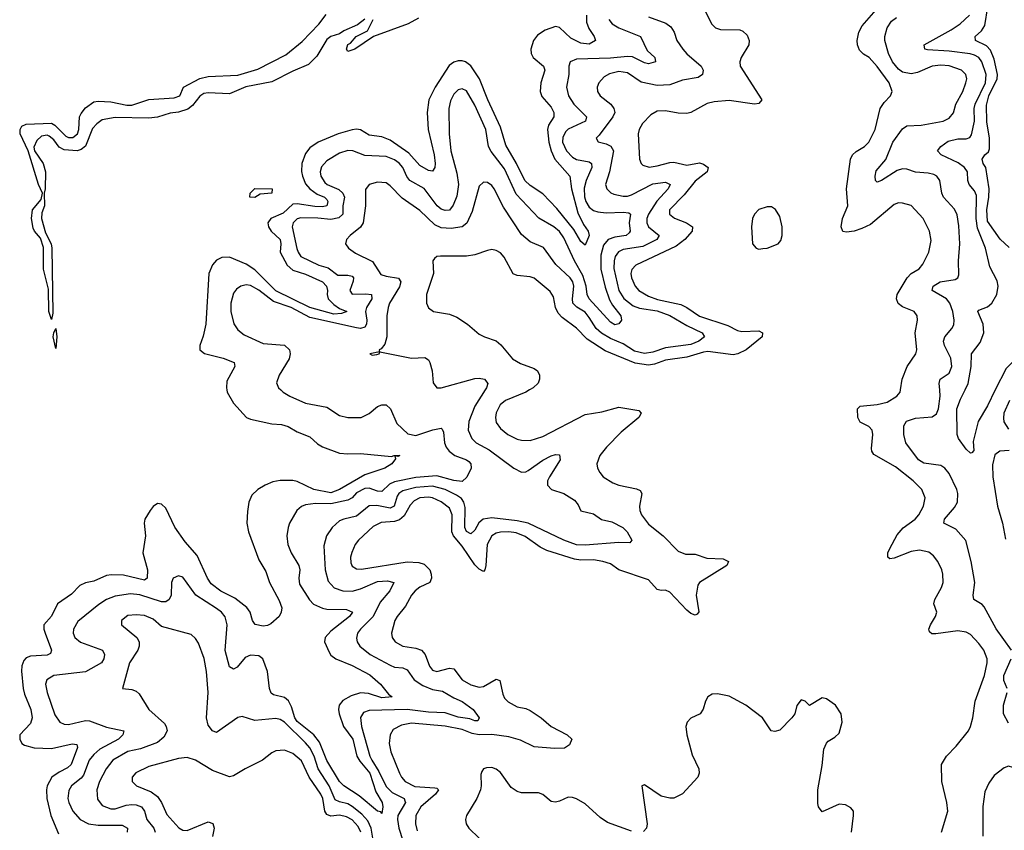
# Model space of a CAD drawing. Header units: inches. Extents: x 1843162 to 1959474, y 907081 to 1016326.
# Tile 509 of 656: x 1891520 to 1896170, y 1007919 to 1011749. Entities that reach past the tile are written whole.
import ezdxf

# ---------------------------------------------------------------- set-up
doc = ezdxf.new("R2010")
doc.units = ezdxf.units.IN
doc.header["$MEASUREMENT"] = 0
doc.layers.add('B8090', color=7, linetype='Continuous')
doc.layers.add('B8091', color=7, linetype='Continuous')

msp = doc.modelspace()

# ---------------------------------------------------------------- linework, layer by layer
at = {"layer": 'B8090', "color": 5}
for points, elevation in [([(1892498, 1010000), (1892499.7, 1009990), (1892530, 1009936.9), (1892590.2, 1009870), (1892610, 1009861), (1892710, 1009839.1), (1892756.2, 1009836.2), (1892787.9, 1009827.9), (1892830, 1009802.2), (1892890, 1009777.8), (1892925.6, 1009745.6), (1892950, 1009731.5), (1893030, 1009701.6), (1893070, 1009697.4), (1893130, 1009699.4), (1893275.1, 1009684.9), (1893288, 1009690), (1893314.8, 1009690), (1893305.2, 1009685.2), (1893291.3, 1009688.7), (1893294.8, 1009674.8), (1893278, 1009650), (1893243.8, 1009630), (1893150, 1009598.5), (1893030.9, 1009530), (1892990, 1009513.8), (1892909.4, 1009529.4), (1892830, 1009567.4), (1892810, 1009572.8), (1892750, 1009572.2), (1892714.7, 1009565.3), (1892678.7, 1009550), (1892644.6, 1009530), (1892616.6, 1009503.4), (1892601.5, 1009470), (1892595.1, 1009424.9), (1892593, 1009370), (1892600.1, 1009330), (1892650, 1009197.4), (1892681.7, 1009141.7), (1892699.2, 1009090), (1892745.3, 1009005.3), (1892757.1, 1008970), (1892754.8, 1008950), (1892745, 1008930), (1892705.6, 1008894.4), (1892690, 1008886.5), (1892670, 1008884.2), (1892632.3, 1008892.3), (1892619.5, 1008910), (1892608.4, 1008950), (1892592.1, 1008972.1), (1892535.8, 1009015.8), (1892469.7, 1009049.7), (1892424.5, 1009084.5), (1892407.3, 1009110), (1892357.3, 1009217.3), (1892301.8, 1009281.8), (1892252.2, 1009352.2), (1892210, 1009441), (1892190, 1009459.8), (1892170, 1009463.9), (1892150, 1009449.7), (1892135.8, 1009430), (1892111.5, 1009390), (1892107.1, 1009370), (1892114.2, 1009310), (1892101.9, 1009230), (1892124, 1009150), (1892122.6, 1009110), (1892110, 1009101.5), (1892010, 1009124.8), (1891953.3, 1009126.7), (1891930, 1009123), (1891870, 1009095.8), (1891830, 1009088.1), (1891803.3, 1009076.7), (1891764.3, 1009035.7), (1891697.7, 1008990), (1891669.6, 1008930.4), (1891634.4, 1008890), (1891633.8, 1008870), (1891639.3, 1008850), (1891670.2, 1008770), (1891665.1, 1008754.9), (1891650, 1008746.9), (1891570, 1008742.7), (1891550, 1008734), (1891538.9, 1008721.1), (1891530, 1008697), (1891528.3, 1008671.7), (1891536.5, 1008590), (1891543, 1008563), (1891573.1, 1008490), (1891579.2, 1008450), (1891570, 1008424.5), (1891520.7, 1008370), (1891519.7, 1008350), (1891529.3, 1008330), (1891541.8, 1008321.8), (1891588.8, 1008308.8), (1891670, 1008305.9), (1891768.2, 1008328.2), (1891790, 1008324), (1891793.2, 1008310), (1891762.5, 1008230), (1891746.1, 1008213.9), (1891705.7, 1008194.3), (1891671.9, 1008170), (1891649.1, 1008130), (1891645.6, 1008110), (1891648.6, 1008070), (1891666.7, 1007990), (1891703.5, 1007903.5)], 420), ([(1892752.7, 1010000), (1892763.8, 1009990), (1892795.5, 1009970), (1892870, 1009937.6), (1892970, 1009918.8), (1893030, 1009878.5), (1893070, 1009870.2), (1893133.2, 1009870), (1893170, 1009888.9), (1893210, 1009921.3), (1893230, 1009930.2), (1893250, 1009930.2), (1893271.2, 1009911.2), (1893300.6, 1009840.6), (1893352.7, 1009792.7), (1893390, 1009784.2), (1893471.7, 1009811.7), (1893510, 1009818.7), (1893515.2, 1009815.2), (1893520.9, 1009800.9), (1893526.2, 1009750), (1893533.4, 1009730), (1893547.6, 1009710), (1893575.5, 1009690), (1893629.7, 1009669.7), (1893641.3, 1009661.3), (1893651, 1009650), (1893652.3, 1009630), (1893632.2, 1009587.8), (1893610, 1009567.5), (1893570, 1009571.4), (1893490, 1009593.7), (1893390, 1009585.6), (1893290, 1009566.5), (1893265.7, 1009554.3), (1893230, 1009520.8), (1893210, 1009522.1), (1893170, 1009536.5), (1893150, 1009534.6), (1893110, 1009513.8), (1893090, 1009490.8), (1893070, 1009478.7), (1892990, 1009461.6), (1892916.3, 1009463.7), (1892870, 1009457.8), (1892850.8, 1009449.2), (1892829.1, 1009430), (1892794, 1009370), (1892787.7, 1009350), (1892782, 1009310), (1892785.5, 1009270), (1892801.4, 1009230), (1892838.8, 1009170), (1892842.5, 1009150), (1892837.4, 1009110), (1892842, 1009082), (1892888.5, 1009008.5), (1892908.2, 1008988.2), (1892950, 1008969), (1892970, 1008964.6), (1893062.5, 1008962.5), (1893091.2, 1008950), (1893077.1, 1008930), (1892990, 1008860.4), (1892962.6, 1008830), (1892959.1, 1008810), (1892980.8, 1008760.8), (1892990, 1008747.3), (1893012.6, 1008730), (1893090, 1008698.2), (1893174.1, 1008654.1), (1893223.2, 1008610), (1893262, 1008562), (1893278.8, 1008550), (1893230, 1008545), (1893166.5, 1008566.5), (1893130, 1008568.9), (1893084.7, 1008555.3), (1893046.7, 1008533.3), (1893028.7, 1008510), (1893025.4, 1008490), (1893028, 1008470), (1893049.6, 1008409.6), (1893093.2, 1008350), (1893111.8, 1008270), (1893125.8, 1008245.8), (1893173.7, 1008190), (1893201.8, 1008101.8), (1893231.5, 1008050), (1893234.8, 1008030), (1893230, 1007999.3), (1893226, 1008006), (1893210, 1008009.8), (1893122.9, 1008082.9), (1893050, 1008129.4), (1893030, 1008150.5), (1892970, 1008249.8), (1892935.2, 1008335.2), (1892909.6, 1008370), (1892830, 1008433.5), (1892819.3, 1008450), (1892803.2, 1008503.2), (1892790, 1008530.4), (1892770, 1008546.6), (1892718.7, 1008558.7), (1892707.3, 1008567.3), (1892698.9, 1008590), (1892689.4, 1008670), (1892668, 1008730), (1892650, 1008743.2), (1892610, 1008746.2), (1892584.6, 1008735.4), (1892547.3, 1008690), (1892530, 1008681.3), (1892510, 1008691.8), (1892490, 1008768.7), (1892498.9, 1008890), (1892490, 1008928), (1892472.5, 1008950), (1892450, 1008967.4), (1892350.9, 1009030), (1892290, 1009115.4), (1892270, 1009121.7), (1892245.2, 1009110), (1892237.2, 1009090), (1892235.1, 1009030), (1892226.4, 1009010), (1892210, 1008998.1), (1892190, 1008999.2), (1892087.8, 1009032.2), (1892043.5, 1009036.5), (1891970, 1009026.1), (1891930, 1009009.9), (1891893.1, 1008986.9), (1891794.2, 1008905.8), (1891773.2, 1008870), (1891771.7, 1008850), (1891780.2, 1008830), (1891807.6, 1008807.6), (1891911.5, 1008770), (1891919.7, 1008750), (1891916.8, 1008730), (1891906.4, 1008710), (1891830, 1008667.6), (1891680.5, 1008650), (1891647.5, 1008630), (1891642.3, 1008610), (1891648.9, 1008570), (1891685.5, 1008465.5), (1891710.1, 1008430.1), (1891730, 1008420.6), (1891750, 1008419.5), (1891830, 1008437.6), (1891850, 1008436.9), (1891930, 1008407), (1892012.2, 1008390), (1892007.2, 1008370), (1891986.7, 1008350), (1891897.8, 1008302.2), (1891870, 1008277.7), (1891848.4, 1008250), (1891820.4, 1008179.6), (1891810, 1008166.3), (1891764, 1008130), (1891752.2, 1008107.8), (1891747.9, 1008070), (1891752, 1008050), (1891770, 1008009.2), (1891805, 1007970), (1891844.2, 1007950), (1891890, 1007943.8), (1892003.7, 1007943.7), (1892029.1, 1007930), (1892027.8, 1007910)], 440), ([(1893718.5, 1010000), (1893670, 1009922.5), (1893641.5, 1009850), (1893637.5, 1009810), (1893654.6, 1009770), (1893675.6, 1009750), (1893737.2, 1009717.2), (1893853.1, 1009630), (1893890, 1009611.1), (1893910, 1009612.7), (1893921.2, 1009618.8), (1893990, 1009667.8), (1894030, 1009688.6), (1894050, 1009694.8), (1894070, 1009692.8), (1894072.3, 1009670), (1894021.5, 1009590), (1894012.7, 1009570), (1894012.4, 1009550), (1894032.2, 1009530), (1894090, 1009510.2), (1894139.4, 1009479.4), (1894157.1, 1009457.1), (1894170, 1009429.2), (1894230, 1009414.7), (1894268.4, 1009388.4), (1894316.1, 1009376.1), (1894368.3, 1009350), (1894389.3, 1009330), (1894410.3, 1009289.7), (1894402, 1009278), (1894350, 1009278.5), (1894190, 1009265.9), (1894150, 1009268.4), (1894090, 1009289.9), (1893921.2, 1009370), (1893870, 1009380.9), (1893750, 1009395.5), (1893708.7, 1009390), (1893688.3, 1009371.7), (1893670, 1009337.7), (1893650, 1009320.2), (1893630, 1009331.6), (1893621.8, 1009350), (1893624.1, 1009444.1), (1893617.3, 1009470), (1893606.4, 1009486.4), (1893583.3, 1009503.3), (1893529.1, 1009529.1), (1893470, 1009545.1), (1893390, 1009539.6), (1893330, 1009523.1), (1893309.8, 1009510.2), (1893302.3, 1009497.7), (1893288.5, 1009451.5), (1893270, 1009441.3), (1893206, 1009454), (1893170, 1009452.5), (1893110, 1009403.5), (1893050.4, 1009390), (1893030, 1009380.8), (1892995.8, 1009350), (1892969, 1009311), (1892956.7, 1009263.3), (1892962, 1009150), (1892977, 1009097), (1893005.3, 1009065.3), (1893045.5, 1009050), (1893090, 1009048.7), (1893130, 1009060.1), (1893210, 1009094.7), (1893257.4, 1009097.4), (1893286.7, 1009090), (1893268.1, 1009050), (1893222.4, 1008997.6), (1893189.1, 1008930), (1893128.9, 1008870), (1893114.6, 1008850), (1893110, 1008827.3), (1893113.6, 1008810), (1893126.4, 1008790), (1893174.7, 1008750), (1893270, 1008699.6), (1893290, 1008690.6), (1893330, 1008686.5), (1893350, 1008677.5), (1893382.6, 1008630), (1893423.2, 1008603.2), (1893470, 1008585.1), (1893516.9, 1008576.9), (1893570, 1008545), (1893610, 1008527.5), (1893661.8, 1008490), (1893690.2, 1008450), (1893684, 1008436), (1893670, 1008436), (1893645.7, 1008445.7), (1893590, 1008454.7), (1893530, 1008473.7), (1893450, 1008476.9), (1893350.1, 1008489.9), (1893170, 1008485.2), (1893144.1, 1008475.9), (1893130, 1008452), (1893133.4, 1008410), (1893173.3, 1008270), (1893182.8, 1008250), (1893216.7, 1008196.7), (1893250, 1008126.9), (1893278.4, 1008098.4), (1893335.5, 1008070), (1893339.3, 1008059.3), (1893341.5, 1008050), (1893306.5, 1007990), (1893304.5, 1007970), (1893310.4, 1007930), (1893330, 1007871)], 460), ([(1893927.8, 1010000), (1893910.1, 1009989.9), (1893814.3, 1009950), (1893788.7, 1009930), (1893770, 1009891.5), (1893766.4, 1009870), (1893770, 1009846.7), (1893790, 1009818), (1893825.5, 1009790), (1893870, 1009767.9), (1893890, 1009762), (1893930, 1009761.6), (1893990, 1009780.1), (1894190, 1009883.5), (1894270, 1009896.3), (1894350, 1009918.4), (1894443.4, 1009903.4), (1894454.9, 1009890), (1894443.6, 1009870), (1894359.9, 1009800.1), (1894291, 1009730), (1894260.2, 1009690), (1894245.7, 1009650), (1894248.7, 1009630), (1894260.3, 1009610), (1894275.8, 1009590), (1894320.7, 1009560.7), (1894350, 1009550.2), (1894433.4, 1009533.4), (1894450, 1009524.4), (1894458.5, 1009510), (1894446.8, 1009450), (1894448.6, 1009430), (1894456.6, 1009410), (1894490, 1009365.8), (1894559.7, 1009310), (1894630, 1009238.9), (1894663.9, 1009223.9), (1894710, 1009224.1), (1894765.1, 1009205.1), (1894841.9, 1009201.9), (1894867.6, 1009190), (1894859.6, 1009170), (1894730.3, 1009090), (1894722.4, 1009077.6), (1894714.3, 1009030), (1894727.9, 1008952.1), (1894719.8, 1008940.2), (1894710, 1008936.1), (1894690, 1008943.9), (1894670, 1008958.8), (1894590, 1009044.8), (1894570, 1009053.2), (1894550, 1009052), (1894530, 1009057.8), (1894490, 1009103.2), (1894350, 1009149.9), (1894310, 1009177.7), (1894274.5, 1009190), (1894230, 1009197.3), (1894170, 1009196), (1894140.2, 1009200.2), (1894010, 1009241.4), (1893977.7, 1009257.7), (1893907.9, 1009307.9), (1893864.2, 1009324.2), (1893830, 1009329.5), (1893791.3, 1009328.7), (1893770, 1009322.9), (1893749.5, 1009310), (1893727.2, 1009270), (1893722.1, 1009170), (1893716.5, 1009150), (1893710, 1009142.8), (1893690, 1009153.3), (1893670, 1009172.9), (1893610, 1009261.9), (1893568.4, 1009310), (1893560.9, 1009330), (1893561.9, 1009410), (1893550, 1009440.9), (1893510, 1009471), (1893470, 1009489.5), (1893450, 1009493), (1893410, 1009490.2), (1893383.5, 1009476.5), (1893364.7, 1009455.3), (1893335.6, 1009404.4), (1893313.4, 1009386.6), (1893290, 1009377.8), (1893227.1, 1009372.9), (1893190, 1009355.3), (1893119.2, 1009290), (1893104.7, 1009270), (1893087.7, 1009232.3), (1893082, 1009210), (1893083.1, 1009183.1), (1893090, 1009166.7), (1893110, 1009154.5), (1893133.4, 1009153.4), (1893350, 1009188.3), (1893404.2, 1009184.2), (1893430, 1009176.6), (1893456.2, 1009150), (1893463.6, 1009130), (1893464.8, 1009110), (1893456.5, 1009090), (1893410, 1009068.4), (1893387.8, 1009050), (1893371, 1009030), (1893341.4, 1008978.6), (1893301.8, 1008930), (1893291.8, 1008910), (1893276.3, 1008850), (1893278.6, 1008830), (1893292.7, 1008810), (1893330, 1008790.1), (1893390, 1008780.1), (1893417.1, 1008770), (1893435.4, 1008750), (1893454.7, 1008694.7), (1893470, 1008676.3), (1893490, 1008670.1), (1893550, 1008685.9), (1893570, 1008682.5), (1893610, 1008630.8), (1893650, 1008606.4), (1893690, 1008596.1), (1893710, 1008598.4), (1893770, 1008633.2), (1893787.4, 1008627.4), (1893801.9, 1008561.9), (1893810, 1008544.4), (1893827.1, 1008527.1), (1893870, 1008503.2), (1893910, 1008494.6), (1893930, 1008485.5), (1893983.2, 1008450), (1894030, 1008409.4), (1894106, 1008370), (1894128, 1008350), (1894116.5, 1008323.5), (1894092.8, 1008307.2), (1894046.1, 1008306.1), (1893950, 1008313.8), (1893884.5, 1008344.5), (1893830, 1008361.1), (1893750, 1008372.5), (1893690, 1008370.2), (1893657, 1008377), (1893610, 1008396.2), (1893530, 1008411.1), (1893370, 1008425.5), (1893323.2, 1008416.8), (1893284.4, 1008395.6), (1893268.8, 1008370), (1893265, 1008330), (1893272.6, 1008290), (1893313.9, 1008190), (1893323.1, 1008170), (1893339.8, 1008150), (1893386.7, 1008126.7), (1893480.8, 1008120.8), (1893490, 1008119.2), (1893498.4, 1008110), (1893483.7, 1008090), (1893413.6, 1008030), (1893391.3, 1007990), (1893389.2, 1007950), (1893397.1, 1007917.2)], 480), ([(1895874.2, 1007910), (1895902.8, 1008010), (1895899.3, 1008050), (1895875.4, 1008150), (1895874, 1008230), (1895896.4, 1008270), (1895942.9, 1008317.1), (1896000.8, 1008390), (1896010.8, 1008410), (1896021.7, 1008450), (1896031.9, 1008530), (1896076, 1008650), (1896089.3, 1008710), (1896089.3, 1008730), (1896073.6, 1008770), (1896050, 1008802.2), (1896010, 1008844.1), (1895990, 1008856.2), (1895950, 1008861.2), (1895847.1, 1008847.1), (1895827.9, 1008847.9), (1895816.8, 1008856.8), (1895813.8, 1008870), (1895820.8, 1008890), (1895845.1, 1008930), (1895851.1, 1008950), (1895837.3, 1008990), (1895841.4, 1009010), (1895873.6, 1009066.4), (1895881.6, 1009090), (1895880.3, 1009130), (1895874.4, 1009150), (1895856.2, 1009190), (1895835.8, 1009215.8), (1895813.2, 1009233.2), (1895770, 1009242.5), (1895730, 1009237), (1895650, 1009205.5), (1895630, 1009202.2), (1895619.3, 1009210), (1895620.8, 1009230), (1895628.8, 1009250), (1895664.1, 1009315.9), (1895692.1, 1009347.9), (1895749.8, 1009390), (1895765.7, 1009410), (1895788.8, 1009450), (1895795.6, 1009490), (1895780.4, 1009530), (1895740.3, 1009570), (1895656, 1009636), (1895554.3, 1009694.3), (1895544.7, 1009710), (1895543.4, 1009723.4), (1895549.8, 1009790), (1895545.6, 1009810), (1895530, 1009826.4), (1895490, 1009848), (1895478, 1009870), (1895477.1, 1009910), (1895490, 1009923.5), (1895570, 1009930.6), (1895617.2, 1009942.8), (1895663.1, 1009970), (1895678, 1009990), (1895679.6, 1010000)], 480), ([(1896203.5, 1008770), (1896131.1, 1008871.1), (1896075.6, 1008975.6), (1896066, 1008986), (1896025.7, 1009010), (1896022.5, 1009030), (1896031.1, 1009090), (1896013.4, 1009190), (1895988.2, 1009288.2), (1895941.4, 1009341.4), (1895884.7, 1009370), (1895888.1, 1009390), (1895935.6, 1009444.4), (1895948.7, 1009470), (1895951.2, 1009510), (1895946.6, 1009530), (1895910, 1009604.4), (1895890, 1009630.6), (1895870, 1009642.8), (1895790, 1009653.5), (1895765.6, 1009670), (1895704.6, 1009750), (1895695, 1009790), (1895695.3, 1009830), (1895708.3, 1009851.7), (1895750, 1009866.9), (1895830, 1009873.2), (1895850, 1009886.3), (1895859.4, 1009910), (1895866.9, 1009970), (1895865, 1010000)], 460), ([(1896127.6, 1010000), (1896090, 1009924.5), (1896046.9, 1009850), (1896023.2, 1009756.8), (1896026, 1009714), (1896017.4, 1009702.6), (1896010, 1009701.3), (1895990, 1009720.4), (1895954.2, 1009770), (1895947.5, 1009790), (1895945.8, 1009910), (1895963, 1009957), (1895984.6, 1010000)], 440), ([(1896195.2, 1009950), (1896168.6, 1009890), (1896166.1, 1009866.1), (1896168.5, 1009848.5), (1896190, 1009814.8)], 460), ([(1896193, 1009713), (1896149.3, 1009710.7), (1896126, 1009694), (1896114.7, 1009645.3), (1896116.6, 1009590), (1896138.1, 1009450), (1896161, 1009370), (1896175.2, 1009295.1)], 460), ([(1893195.6, 1007835.6), (1893179.1, 1007930), (1893163.6, 1007963.6), (1893135.1, 1007995.1), (1893090, 1008032), (1893070, 1008043.9), (1893030, 1008053.8), (1893010, 1008063.8), (1892981.5, 1008130), (1892929.8, 1008209.8), (1892909.8, 1008269.7), (1892890, 1008308.3), (1892870, 1008333.3), (1892769.8, 1008430), (1892750, 1008443.2), (1892730, 1008448.1), (1892630, 1008437.8), (1892570, 1008456.4), (1892550, 1008453.1), (1892450, 1008381.5), (1892430, 1008388.7), (1892410, 1008416.9), (1892401.8, 1008450), (1892410.3, 1008570), (1892402.2, 1008670), (1892391.6, 1008731.6), (1892363.7, 1008803.7), (1892350, 1008825.1), (1892330, 1008844.4), (1892190, 1008881.5), (1892150, 1008916.2), (1892110, 1008935), (1892070, 1008937.6), (1892030, 1008933.6), (1892000.3, 1008910), (1892000.3, 1008890), (1892073.2, 1008830), (1892083.8, 1008810), (1892084.7, 1008790), (1892078.2, 1008770), (1892037.8, 1008710), (1892004.7, 1008590), (1892050, 1008584), (1892070, 1008576.9), (1892084.5, 1008564.5), (1892130.2, 1008490), (1892203.5, 1008423.5), (1892211.7, 1008410), (1892215.7, 1008390), (1892200.5, 1008359.5), (1892170, 1008335), (1892090, 1008304.7), (1892030, 1008291.2), (1891960.1, 1008250), (1891927.8, 1008210), (1891897.3, 1008150), (1891883.4, 1008110), (1891886.7, 1008066.7), (1891910, 1008037.1), (1891950, 1008021.1), (1891970, 1008021), (1892022.6, 1008037.4), (1892050, 1008041.2), (1892070, 1008039.5), (1892095.7, 1008030), (1892109.1, 1008010), (1892120.1, 1007970), (1892152.6, 1007930), (1892159.5, 1007910)], 460), ([(1896183.7, 1008590), (1896167.8, 1008627.8), (1896167.6, 1008650), (1896203.2, 1008730)], 460), ([(1895448.7, 1007910), (1895458.5, 1007990), (1895457.3, 1008010), (1895445.9, 1008025.9), (1895419.8, 1008039.8), (1895390, 1008042.7), (1895310, 1008006.6), (1895292.3, 1008030), (1895290, 1008046), (1895289.2, 1008110), (1895310, 1008226), (1895318, 1008302), (1895329.6, 1008330.4), (1895338.9, 1008341.1), (1895370, 1008358.8), (1895390, 1008378.8), (1895405.1, 1008430), (1895399.5, 1008470), (1895372.3, 1008510), (1895330, 1008540.9), (1895310, 1008546), (1895250, 1008509), (1895228.9, 1008528.9), (1895210, 1008535.3), (1895190, 1008508.7), (1895180.4, 1008470), (1895166.7, 1008450), (1895110, 1008391.8), (1895086.2, 1008386.2), (1895069.8, 1008389.8), (1895027.6, 1008450), (1894950, 1008510.7), (1894870, 1008553.2), (1894816.2, 1008563.8), (1894790, 1008562.4), (1894770, 1008549.2), (1894759.3, 1008530), (1894748.5, 1008491.5), (1894734, 1008470), (1894690, 1008449.4), (1894673, 1008430), (1894666.7, 1008410), (1894670.3, 1008370), (1894695.6, 1008275.6), (1894727.4, 1008210), (1894728.9, 1008190), (1894723.1, 1008170), (1894650, 1008092.1), (1894610, 1008071.6), (1894590, 1008070.7), (1894550, 1008080.3), (1894470, 1008134.5), (1894458, 1008130), (1894482.6, 1007950), (1894480.9, 1007930), (1894465.8, 1007914.2)], 520), ([(1896190, 1008425.2), (1896166.6, 1008470), (1896165.7, 1008510), (1896184.1, 1008570)], 460), ([(1893130.4, 1007910.4), (1893118, 1007938), (1893090, 1007968.7), (1893063.1, 1007983.1), (1893030, 1007990.2), (1892990, 1007986.8), (1892970, 1007994.3), (1892960.8, 1008010), (1892950.8, 1008070), (1892941.8, 1008090), (1892887.7, 1008170), (1892850, 1008247.5), (1892810, 1008282), (1892770, 1008297.7), (1892730, 1008295.5), (1892710, 1008285.6), (1892666.7, 1008250), (1892584.4, 1008210), (1892530, 1008176.9), (1892510, 1008171.3), (1892430, 1008202.4), (1892350, 1008251.3), (1892310, 1008262.6), (1892270, 1008259.1), (1892130, 1008220.4), (1892068.6, 1008191.4), (1892051.4, 1008170), (1892050.3, 1008150), (1892071.7, 1008130), (1892141.3, 1008101.3), (1892170, 1008079.3), (1892189.2, 1008050), (1892214.8, 1007994.8), (1892270.6, 1007930.6), (1892290, 1007920.2), (1892310, 1007918.3), (1892410, 1007959.7), (1892431.9, 1007951.9), (1892437.7, 1007930), (1892430.1, 1007890.1)], 480), ([(1894410, 1007915.5), (1894296.2, 1007956.2), (1894260.6, 1007980.6), (1894190, 1008045.2), (1894150, 1008068.7), (1894130, 1008075), (1894110, 1008076.1), (1894070, 1008056.4), (1894050, 1008052.7), (1894030, 1008055.9), (1893990, 1008088.1), (1893970, 1008095.8), (1893890, 1008097.1), (1893870, 1008102.2), (1893841.7, 1008121.7), (1893790, 1008193.2), (1893770, 1008209), (1893750, 1008216.3), (1893724.8, 1008215.2), (1893710.8, 1008209.2), (1893702, 1008198), (1893697.4, 1008182.6), (1893700.1, 1008130), (1893696.6, 1008110), (1893679.3, 1008070), (1893629.4, 1007990), (1893625.2, 1007970), (1893628.4, 1007950), (1893641.1, 1007930), (1893690, 1007882.5)], 520), ([(1896310, 1007894.7), (1896287.7, 1007930), (1896249.9, 1008030), (1896231.5, 1008190), (1896210, 1008216.1), (1896190, 1008222.4), (1896170, 1008214), (1896121.8, 1008178.2), (1896097.8, 1008142.2), (1896078.4, 1008101.6), (1896068.6, 1008031.4), (1896068.9, 1007891.1)], 480)]:
    msp.add_lwpolyline(points, dxfattribs=dict(at, elevation=elevation))
at = {"layer": 'B8091', "color": 5}
for points, elevation in [([(1895679.6, 1010000), (1895687.9, 1010050), (1895710.6, 1010110), (1895752.8, 1010170), (1895756.5, 1010190), (1895748.5, 1010270), (1895760.6, 1010330), (1895758.4, 1010350), (1895745.1, 1010370), (1895690, 1010392.8), (1895668.5, 1010408.5), (1895661.7, 1010430), (1895664.7, 1010450), (1895711.9, 1010530), (1895730, 1010549.4), (1895767.3, 1010572.7), (1895786.1, 1010593.9), (1895813, 1010650), (1895825.2, 1010705.2), (1895816.8, 1010750), (1895786.2, 1010810), (1895730.6, 1010870.6), (1895690, 1010882.7), (1895670, 1010883.1), (1895650, 1010875.8), (1895537.9, 1010782.1), (1895497.8, 1010762.2), (1895460.5, 1010750), (1895425.3, 1010745.3), (1895408, 1010748), (1895399.3, 1010770), (1895405.9, 1010810), (1895430.6, 1010870), (1895425.6, 1010950), (1895443, 1011090), (1895453.4, 1011110), (1895470, 1011126.6), (1895509.9, 1011150.1), (1895530.8, 1011170), (1895560.3, 1011230), (1895583.8, 1011330), (1895602.2, 1011357.8), (1895632.6, 1011390), (1895640.4, 1011410), (1895627.1, 1011450), (1895570, 1011528.4), (1895531.6, 1011570), (1895505.4, 1011585.4), (1895485.8, 1011605.8), (1895477, 1011630), (1895475.5, 1011650), (1895482.7, 1011690), (1895499.6, 1011720.4), (1895663.5, 1011910)], 480), ([(1894728.5, 1011848.5), (1894786.9, 1011730), (1894806.7, 1011710), (1894830, 1011702.2), (1894920.6, 1011700.6), (1894935.3, 1011695.3), (1894955.7, 1011675.7), (1894965.8, 1011650), (1894963.8, 1011630), (1894927.2, 1011570), (1894920.9, 1011550), (1894923.2, 1011530), (1895024.6, 1011370), (1895010, 1011353), (1894990.8, 1011349.2), (1894870, 1011367), (1894799.2, 1011360.8), (1894767.4, 1011352.6), (1894690.1, 1011309.9), (1894670, 1011305.4), (1894630, 1011307), (1894570, 1011318.3), (1894530, 1011316.2), (1894501, 1011299), (1894461.4, 1011258.6), (1894445.2, 1011230), (1894441.4, 1011210), (1894447.5, 1011090), (1894454.3, 1011070), (1894462.4, 1011062.4), (1894493.1, 1011053.1), (1894530, 1011058.3), (1894590, 1011075), (1894610, 1011075.3), (1894670, 1011061.6), (1894730, 1011072.4), (1894750, 1011067.2), (1894771, 1011050), (1894766.7, 1011030), (1894710, 1010985.8), (1894657.8, 1010922.2), (1894589.4, 1010850), (1894589.2, 1010830), (1894611.8, 1010811.8), (1894668.9, 1010788.9), (1894693.4, 1010773.4), (1894697.1, 1010770), (1894696.1, 1010750), (1894660.8, 1010710), (1894620.2, 1010679.8), (1894430.1, 1010589.9), (1894410.7, 1010569.3), (1894407, 1010550), (1894409.6, 1010530), (1894427.3, 1010490), (1894444.3, 1010470), (1894490, 1010442.2), (1894532.8, 1010427.2), (1894643, 1010403), (1894670.1, 1010390.1), (1894730, 1010347.8), (1894864.1, 1010304.1), (1894910, 1010280.5), (1894930, 1010276.4), (1895010, 1010278.9), (1895028.5, 1010270), (1895026.7, 1010250), (1894951.4, 1010188.6), (1894911.4, 1010170), (1894890, 1010166.4), (1894770, 1010180.9), (1894750, 1010178.7), (1894670, 1010155.3), (1894570, 1010141.3), (1894518.3, 1010121.7), (1894490, 1010116.2), (1894425.9, 1010125.9), (1894284.3, 1010184.3), (1894199.9, 1010239.9), (1894150, 1010291.2), (1894081.9, 1010341.9), (1894062.7, 1010362.7), (1894049.9, 1010390), (1894040.4, 1010440.3), (1894025.2, 1010465.2), (1893950, 1010528), (1893930, 1010534.5), (1893870, 1010539.8), (1893850, 1010548.8), (1893807.8, 1010627.8), (1893790, 1010647.1), (1893770, 1010659.2), (1893750, 1010662.7), (1893730, 1010659.2), (1893670, 1010638), (1893630, 1010631.6), (1893507.8, 1010632.2), (1893490.3, 1010629.7), (1893478.4, 1010621.6), (1893470.5, 1010609.5), (1893474.3, 1010550), (1893441.1, 1010450), (1893441.3, 1010410), (1893450, 1010388.4), (1893474.8, 1010370), (1893550, 1010358), (1893583.8, 1010343.8), (1893634.4, 1010310), (1893690, 1010263.1), (1893714.8, 1010250), (1893770, 1010231.5), (1893792.7, 1010212.7), (1893847, 1010147), (1893884.7, 1010124.7), (1893950, 1010101), (1893964.7, 1010090), (1893975.2, 1010070), (1893975.6, 1010050), (1893968, 1010032), (1893945.2, 1010010), (1893927.8, 1010000)], 480), ([(1896192.7, 1010672.7), (1896150, 1010711.5), (1896090, 1010797.6), (1896086.9, 1010850), (1896097.8, 1010910), (1896098.9, 1010950), (1896082.3, 1011050), (1896069.9, 1011070), (1896064.9, 1011090), (1896078.4, 1011110), (1896095.4, 1011124.6), (1896100.9, 1011139.1), (1896099.5, 1011190), (1896087.2, 1011267.2), (1896085.3, 1011345.3), (1896096.3, 1011390), (1896136.3, 1011470), (1896138, 1011490), (1896122.4, 1011562.4), (1896105.6, 1011605.6), (1896085.4, 1011625.4), (1896033.5, 1011650), (1896031.8, 1011670), (1896063, 1011697), (1896077.6, 1011722.4), (1896092.3, 1011810)], 420), ([(1893150, 1011751.6), (1893115.8, 1011724.2), (1893050, 1011696.9), (1893030, 1011682.9), (1892990, 1011669.6), (1892970, 1011655.8), (1892923.4, 1011576.6), (1892883.2, 1011536.8), (1892810, 1011506.6), (1892710, 1011455.8), (1892588.1, 1011431.9), (1892510, 1011398.7), (1892410, 1011403.5), (1892390, 1011400.8), (1892370, 1011388.4), (1892336.5, 1011343.5), (1892313.3, 1011326.7), (1892270, 1011311.6), (1892230, 1011307.7), (1892170, 1011288.6), (1892130, 1011283.5), (1891970, 1011286.6), (1891910, 1011275.3), (1891883.4, 1011256.6), (1891864.3, 1011235.7), (1891830, 1011151.6), (1891810, 1011136), (1891791, 1011129), (1891730, 1011134.7), (1891706.7, 1011146.7), (1891680.8, 1011180.8), (1891659.2, 1011199.2), (1891650, 1011203.5), (1891622, 1011198), (1891601.4, 1011178.6), (1891586.7, 1011146.7), (1891590.2, 1011130), (1891630.2, 1011070), (1891641.2, 1011030), (1891640.3, 1010950), (1891635.5, 1010930), (1891637.6, 1010870), (1891624, 1010836), (1891622.4, 1010810), (1891641.7, 1010741.7), (1891668.8, 1010690), (1891671.5, 1010670), (1891676.9, 1010363.1), (1891670, 1010333.2), (1891657.6, 1010370), (1891655.6, 1010475.6), (1891632.8, 1010570), (1891632.3, 1010672.3), (1891617.6, 1010717.6), (1891590, 1010749.6), (1891583.9, 1010763.9), (1891574.8, 1010810), (1891580.4, 1010850), (1891620.5, 1010899.5), (1891626.9, 1010930), (1891608.5, 1010970), (1891560.5, 1011130), (1891522, 1011210), (1891521.7, 1011230), (1891530, 1011245.5), (1891550, 1011255.6), (1891670, 1011259.6), (1891686.4, 1011250), (1891738.2, 1011198.2), (1891750, 1011192.4), (1891770, 1011192.6), (1891792.4, 1011210), (1891798.7, 1011230), (1891801.5, 1011290), (1891810, 1011306), (1891830, 1011333.1), (1891870, 1011360.2), (1891890, 1011364), (1891950, 1011361.5), (1892025.1, 1011345.1), (1892050, 1011345.3), (1892130, 1011371.7), (1892250, 1011380.3), (1892275.6, 1011390), (1892294, 1011430), (1892370, 1011470.9), (1892410, 1011480.6), (1892550, 1011486.5), (1892644.7, 1011515.3), (1892776.5, 1011583.5), (1892854.5, 1011645.5), (1892932.2, 1011727.8), (1892966.7, 1011773.3)], 380), ([(1894196.9, 1011770), (1894197.6, 1011737.6), (1894207.9, 1011707.9), (1894233.6, 1011670), (1894238.9, 1011650), (1894210, 1011633.3), (1894170, 1011637.5), (1894122.1, 1011662.1), (1894070, 1011712.1), (1894050, 1011716.9), (1894000.9, 1011699.1), (1893964.8, 1011675.2), (1893946.3, 1011650), (1893934.6, 1011610), (1893936.1, 1011590), (1893945.1, 1011570), (1893993.7, 1011530), (1894000.1, 1011510), (1893981.4, 1011450), (1893977.9, 1011410), (1893985.4, 1011385.4), (1894030, 1011336.1), (1894043.1, 1011310), (1894041.9, 1011290), (1894017.2, 1011250), (1894012.1, 1011230), (1894019.6, 1011170), (1894030, 1011130.2), (1894047.1, 1011090), (1894117.8, 1011010), (1894125.6, 1010950), (1894156.2, 1010836.2), (1894182.2, 1010782.2), (1894204.4, 1010750), (1894209.2, 1010730), (1894190, 1010683.1), (1894170, 1010701.2), (1894137.6, 1010757.6), (1894056.7, 1010856.7), (1893990, 1010926.9), (1893930, 1010965.3), (1893905.2, 1010990), (1893866.7, 1011070), (1893816.5, 1011156.5), (1893790, 1011240.6), (1893730.2, 1011370), (1893691.4, 1011470), (1893650, 1011531.4), (1893625.4, 1011550), (1893610, 1011555.4), (1893590, 1011554.9), (1893570, 1011549.1), (1893547.9, 1011532.1), (1893481.6, 1011430), (1893451.6, 1011370), (1893443.6, 1011310), (1893449.3, 1011230), (1893477.8, 1011110), (1893481.5, 1011070), (1893480.2, 1011050), (1893470, 1011033.7), (1893450, 1011037.3), (1893410, 1011060.2), (1893357.8, 1011117.8), (1893270, 1011179.9), (1893230, 1011196.1), (1893170, 1011204), (1893129.4, 1011229.4), (1893110, 1011232.6), (1893090, 1011229.4), (1893023.6, 1011210), (1892930, 1011170.4), (1892890, 1011143.4), (1892870, 1011117.2), (1892852.4, 1011070), (1892850, 1011031.3), (1892855.2, 1011010), (1892870, 1010974), (1892889.4, 1010950), (1892925.5, 1010925.5), (1892960.1, 1010910), (1892970, 1010899.1), (1892975.4, 1010890), (1892970.1, 1010870), (1892950, 1010865.2), (1892913.7, 1010866.3), (1892830, 1010878.8), (1892810, 1010876.9), (1892764.5, 1010835.5), (1892705.5, 1010810), (1892691.7, 1010790), (1892695.2, 1010770), (1892707.5, 1010750), (1892750.1, 1010710), (1892753, 1010690), (1892749.2, 1010650), (1892783.1, 1010590), (1892810, 1010566.4), (1892870, 1010547), (1892950.7, 1010510.7), (1892969.6, 1010490), (1892973.9, 1010470), (1892971.3, 1010450), (1892976.7, 1010430), (1893002.8, 1010402.8), (1893030, 1010384.1), (1893064.9, 1010370), (1893039.1, 1010360.9), (1893002.9, 1010357.1), (1892890, 1010389.1), (1892730, 1010468.8), (1892630, 1010566.6), (1892590, 1010593.3), (1892510, 1010627.9), (1892474.4, 1010625.6), (1892450, 1010612.8), (1892430, 1010591.1), (1892413.1, 1010550), (1892398.3, 1010310), (1892386.5, 1010253.5), (1892370.4, 1010210), (1892370.4, 1010190), (1892392.6, 1010172.6), (1892480.7, 1010150), (1892532.4, 1010130), (1892536.5, 1010110), (1892498.7, 1010041.3), (1892496.2, 1010010), (1892498, 1010000)], 420), ([(1894302.8, 1011750), (1894318.5, 1011730), (1894349.1, 1011710), (1894452.1, 1011670), (1894483.9, 1011603.9), (1894519.6, 1011570), (1894522.4, 1011550), (1894490, 1011541), (1894470, 1011545.6), (1894413.7, 1011573.7), (1894390, 1011575.9), (1894310, 1011566.6), (1894150, 1011562.6), (1894119, 1011550), (1894112.7, 1011530), (1894113, 1011490), (1894102.2, 1011430), (1894111.6, 1011390), (1894137.2, 1011350), (1894197.5, 1011290), (1894191.8, 1011270), (1894110, 1011231.1), (1894099.1, 1011220.9), (1894085.2, 1011194.8), (1894084.2, 1011170), (1894102.1, 1011130), (1894130, 1011098.9), (1894150, 1011088.2), (1894210, 1011078.2), (1894220.9, 1011070), (1894222.6, 1011050), (1894194.5, 1010990), (1894186.2, 1010953.8), (1894187.5, 1010912.5), (1894193.8, 1010890), (1894210, 1010863.9), (1894230, 1010848), (1894250, 1010840.9), (1894290, 1010837.2), (1894370, 1010839.9), (1894396, 1010836), (1894404.9, 1010830), (1894398.4, 1010790), (1894403.7, 1010750), (1894398.4, 1010741.6), (1894383.6, 1010730), (1894330, 1010722.4), (1894299.3, 1010710), (1894276.9, 1010683.1), (1894263.8, 1010636.2), (1894265, 1010570), (1894285, 1010485), (1894306.2, 1010426.2), (1894320.3, 1010400.3), (1894359.4, 1010350), (1894361.8, 1010330), (1894350, 1010312.3), (1894330, 1010308.2), (1894310, 1010320.2), (1894209.9, 1010430), (1894200.3, 1010450), (1894195.7, 1010490), (1894180.1, 1010540.1), (1894140.3, 1010610), (1894090, 1010718), (1894070, 1010748.2), (1894042.8, 1010770), (1893971.1, 1010811.1), (1893864.1, 1010924.1), (1893810, 1011045), (1893746.3, 1011126.3), (1893733.2, 1011150), (1893721.3, 1011230), (1893670, 1011345), (1893630, 1011412.9), (1893610, 1011423.1), (1893590, 1011417.1), (1893570, 1011396.8), (1893555, 1011365), (1893547.3, 1011330), (1893548.9, 1011210), (1893556.4, 1011130), (1893583.9, 1011023.9), (1893592.4, 1010970), (1893584.3, 1010915.7), (1893566.6, 1010873.4), (1893550.1, 1010849.9), (1893530, 1010846.9), (1893510, 1010854.5), (1893491.7, 1010870), (1893430, 1010952.3), (1893362.1, 1010990), (1893348.7, 1011008.7), (1893330, 1011050.5), (1893311.9, 1011072), (1893290, 1011087.5), (1893250, 1011102.3), (1893150, 1011106.7), (1893093.3, 1011130), (1893070, 1011131.4), (1893030, 1011118.8), (1892970, 1011081.9), (1892945.7, 1011054.3), (1892939, 1011030), (1892941.5, 1011010), (1892960.3, 1010980.3), (1892972.2, 1010970), (1893027.4, 1010947.4), (1893046, 1010930), (1893053.6, 1010910), (1893045.9, 1010870), (1893046.1, 1010830), (1893026.3, 1010813.7), (1892990, 1010805), (1892928, 1010812), (1892847.5, 1010812.5), (1892830, 1010808.9), (1892811.1, 1010790), (1892806.9, 1010770), (1892828.4, 1010668.4), (1892834.3, 1010650), (1892847.8, 1010630), (1892932.3, 1010590), (1892976, 1010576), (1893022.7, 1010542.7), (1893070, 1010541.9), (1893090, 1010536.6), (1893096.1, 1010530), (1893094.4, 1010514.4), (1893078.5, 1010470), (1893090, 1010452.2), (1893154.1, 1010454.1), (1893181.7, 1010450), (1893183.4, 1010430), (1893158.2, 1010390), (1893152.5, 1010370), (1893159.5, 1010330), (1893158.4, 1010310), (1893150, 1010296.1), (1893130.1, 1010289.9), (1893110, 1010292.6), (1892890, 1010341.5), (1892801.7, 1010390), (1892718.2, 1010418.2), (1892650, 1010470.8), (1892610, 1010493.9), (1892590, 1010496.4), (1892563.7, 1010490), (1892543.8, 1010476.2), (1892530, 1010456.3), (1892517.5, 1010410), (1892517, 1010370), (1892531.8, 1010311.8), (1892550, 1010283.2), (1892580.7, 1010260.7), (1892670, 1010218.8), (1892770, 1010211.6), (1892793.8, 1010190), (1892796.8, 1010170), (1892792.6, 1010147.4), (1892744.9, 1010070), (1892732.7, 1010032.7), (1892741.6, 1010010), (1892752.7, 1010000)], 440), ([(1894490, 1011762.6), (1894571.9, 1011731.9), (1894595.7, 1011715.7), (1894610.8, 1011690.8), (1894624.1, 1011650), (1894651.1, 1011610), (1894670, 1011588.4), (1894739.1, 1011530), (1894747.2, 1011510), (1894745.2, 1011490), (1894723.5, 1011476.5), (1894650, 1011462.7), (1894590, 1011441.3), (1894530, 1011438.1), (1894454.3, 1011454.3), (1894390, 1011498.6), (1894350, 1011503.7), (1894306.1, 1011493.9), (1894280.3, 1011479.7), (1894254.3, 1011450), (1894247.8, 1011430), (1894249.4, 1011410), (1894261.5, 1011390), (1894312.4, 1011350), (1894326.7, 1011330), (1894330.1, 1011310), (1894321.5, 1011290), (1894257, 1011203), (1894242.4, 1011190), (1894251.8, 1011171.8), (1894290, 1011163), (1894311.7, 1011151.7), (1894324.1, 1011130), (1894306.1, 1011030), (1894287, 1010970), (1894292.4, 1010950), (1894311.4, 1010931.4), (1894325.2, 1010925.2), (1894370, 1010914.7), (1894390, 1010915.3), (1894410, 1010921.6), (1894510, 1010973.5), (1894570, 1010981.9), (1894591.6, 1010970), (1894583.1, 1010950), (1894528.7, 1010891.3), (1894489.4, 1010830), (1894482, 1010810), (1894481.2, 1010790), (1894490.4, 1010770.4), (1894539.3, 1010730), (1894529.4, 1010710), (1894462.2, 1010677.8), (1894370, 1010664.1), (1894348, 1010652), (1894332.6, 1010630), (1894326.8, 1010610), (1894326.6, 1010573.4), (1894350, 1010469.4), (1894372.6, 1010432.6), (1894418, 1010398), (1894446.4, 1010386.4), (1894530, 1010373.5), (1894590.8, 1010350.8), (1894670, 1010304.5), (1894742.8, 1010270), (1894754.7, 1010250), (1894727.1, 1010230), (1894690, 1010215.1), (1894570, 1010199.2), (1894510, 1010178.3), (1894470, 1010171.8), (1894423.3, 1010183.3), (1894370, 1010217.6), (1894310, 1010242.4), (1894267.9, 1010267.9), (1894242.7, 1010290), (1894210, 1010342.8), (1894190, 1010366.6), (1894151.1, 1010391.1), (1894132.3, 1010410), (1894130.3, 1010430), (1894137.7, 1010490), (1894132.9, 1010510), (1894119.6, 1010530), (1894052.6, 1010592.6), (1893993.3, 1010673.3), (1893930, 1010699.4), (1893890, 1010734.8), (1893804.1, 1010864.1), (1893761.4, 1010950), (1893750, 1010965.6), (1893730, 1010979.8), (1893710, 1010981.5), (1893690, 1010962.4), (1893656.4, 1010843.6), (1893631.7, 1010788.3), (1893610, 1010769.9), (1893557.2, 1010762.8), (1893510, 1010766), (1893479.9, 1010779.9), (1893410, 1010847.6), (1893325.8, 1010905.8), (1893270, 1010964.8), (1893250, 1010978.9), (1893210, 1010981), (1893170.4, 1010970), (1893152.8, 1010947.2), (1893152.4, 1010870), (1893142.1, 1010790), (1893130, 1010768.7), (1893081.1, 1010730), (1893063.1, 1010710), (1893058.4, 1010690), (1893072.2, 1010670), (1893105.5, 1010645.5), (1893186.5, 1010606.5), (1893225.2, 1010545.2), (1893250, 1010537), (1893308.4, 1010528.4), (1893320.1, 1010510), (1893313.6, 1010486.4), (1893267, 1010410), (1893260.2, 1010390), (1893254.3, 1010350), (1893254.2, 1010250), (1893244.4, 1010215.6), (1893226.6, 1010193.4), (1893218, 1010190), (1893219.6, 1010180.4), (1893174, 1010170), (1893184.7, 1010164.7), (1893206.8, 1010166.8), (1893218, 1010170), (1893220.4, 1010179.6), (1893370, 1010150.2), (1893433.6, 1010153.6), (1893450, 1010142), (1893456.3, 1010130), (1893467.8, 1010090), (1893472.8, 1010032.8), (1893490.3, 1010010.3), (1893510.3, 1010010.3), (1893670, 1010053.9), (1893690, 1010055.4), (1893715.5, 1010050), (1893731.5, 1010030), (1893724.7, 1010010), (1893718.5, 1010000)], 460), ([(1893403.6, 1011756.4), (1893354, 1011730), (1893190.7, 1011669.3), (1893102, 1011610), (1893070, 1011598), (1893064, 1011610), (1893070, 1011631.3), (1893082, 1011638), (1893108.7, 1011670), (1893163.1, 1011696.9), (1893188.7, 1011750)], 380), ([(1895865, 1010000), (1895863.2, 1010030), (1895868, 1010050), (1895910, 1010079.7), (1895923, 1010110), (1895917.9, 1010150), (1895887.9, 1010210), (1895883.7, 1010230), (1895888.7, 1010251.3), (1895922.7, 1010290), (1895931.9, 1010308.1), (1895933.7, 1010330), (1895927, 1010370), (1895913.4, 1010410), (1895897, 1010430), (1895828.8, 1010470), (1895834.8, 1010490), (1895867, 1010510), (1895938.3, 1010521.7), (1895951.1, 1010530), (1895955.9, 1010544.1), (1895954, 1010610), (1895959.6, 1010690), (1895955.5, 1010775.5), (1895946.8, 1010826.8), (1895934.2, 1010854.2), (1895883.7, 1010910), (1895875, 1010930), (1895866, 1010990), (1895850.9, 1011010), (1895837, 1011017), (1895810, 1011023.8), (1895750, 1011028), (1895710, 1011042.4), (1895690, 1011044.7), (1895664, 1011036), (1895590, 1010988.6), (1895570, 1010981), (1895562.4, 1010990), (1895559.8, 1011010), (1895564.3, 1011035.7), (1895611.2, 1011088.8), (1895644.1, 1011170), (1895690, 1011234), (1895710, 1011248.1), (1895777.2, 1011250), (1895880.9, 1011270), (1895910, 1011283.2), (1895930, 1011308.7), (1895941.4, 1011350), (1895974, 1011410), (1895989.1, 1011450), (1895992.9, 1011470), (1895988.7, 1011490), (1895967.4, 1011510), (1895910, 1011531.1), (1895870, 1011533.8), (1895830, 1011529), (1895760.3, 1011499.7), (1895730, 1011493.1), (1895690, 1011501.7), (1895670, 1011515.7), (1895641.9, 1011550), (1895622.7, 1011590), (1895605.4, 1011650), (1895605.2, 1011670), (1895616.9, 1011710), (1895637.5, 1011742.5), (1895660.3, 1011759.7)], 460), ([(1895984.6, 1010000), (1895999.6, 1010030), (1896013.4, 1010110), (1896014.5, 1010170), (1896056.5, 1010223.5), (1896073.4, 1010270), (1896069.9, 1010310), (1896045.7, 1010370), (1896050, 1010376.5), (1896090, 1010391.8), (1896110.8, 1010409.2), (1896134.2, 1010450), (1896141.3, 1010490), (1896135.8, 1010515.8), (1896101.2, 1010581.2), (1896082, 1010670), (1896044, 1010764), (1896038, 1010810), (1896038.1, 1010918.1), (1896030, 1010941.2), (1896004.7, 1010970), (1895997.9, 1010990), (1895996.3, 1011030), (1895981.7, 1011050), (1895952.6, 1011072.6), (1895872.3, 1011110), (1895855.1, 1011130), (1895869.6, 1011150), (1895905.6, 1011174.4), (1895950, 1011186.4), (1895990, 1011185.5), (1896007, 1011193), (1896015.7, 1011204.3), (1896029.5, 1011270), (1896028.1, 1011330), (1896032.3, 1011350), (1896080.8, 1011450), (1896083.8, 1011490), (1896063.8, 1011550), (1896049.7, 1011569.7), (1896030, 1011581.8), (1896008.2, 1011588.2), (1895910, 1011599.9), (1895806.7, 1011606.7), (1895794.5, 1011610), (1895791.2, 1011630), (1895919.2, 1011700.8), (1895961.2, 1011730), (1896006.3, 1011770)], 440), ([(1896751.3, 1010000), (1896740.8, 1010010), (1896673.8, 1010090), (1896642.8, 1010142.8), (1896622.7, 1010162.7), (1896590, 1010176), (1896431.1, 1010211.1), (1896410, 1010211), (1896324.4, 1010195.6), (1896268.3, 1010171.7), (1896219, 1010141), (1896178.3, 1010101.7), (1896127.6, 1010000)], 440)]:
    msp.add_lwpolyline(points, dxfattribs=dict(at, elevation=elevation))
for points, elevation in [([(1892630, 1010909.6), (1892606, 1010910), (1892608, 1010930), (1892630, 1010951.3), (1892712, 1010950), (1892711, 1010930), (1892655.9, 1010924.1)], 380), ([(1895050, 1010865.1), (1895010, 1010852), (1894990.5, 1010830), (1894981.3, 1010810), (1894976, 1010770), (1894980.5, 1010690), (1894998, 1010670), (1895010, 1010665.5), (1895030, 1010668.2), (1895050, 1010670.4), (1895102.7, 1010690), (1895114.6, 1010705.4), (1895121.1, 1010730), (1895120.4, 1010770), (1895110, 1010819), (1895090, 1010852.3), (1895070, 1010864.5)], 520), ([(1891690, 1010195.3), (1891678.4, 1010250), (1891680.9, 1010270), (1891690, 1010290.8), (1891695, 1010250)], 380)]:
    msp.add_lwpolyline(points, close=True, dxfattribs=dict(at, elevation=elevation))

doc.saveas('drawing.dxf')
